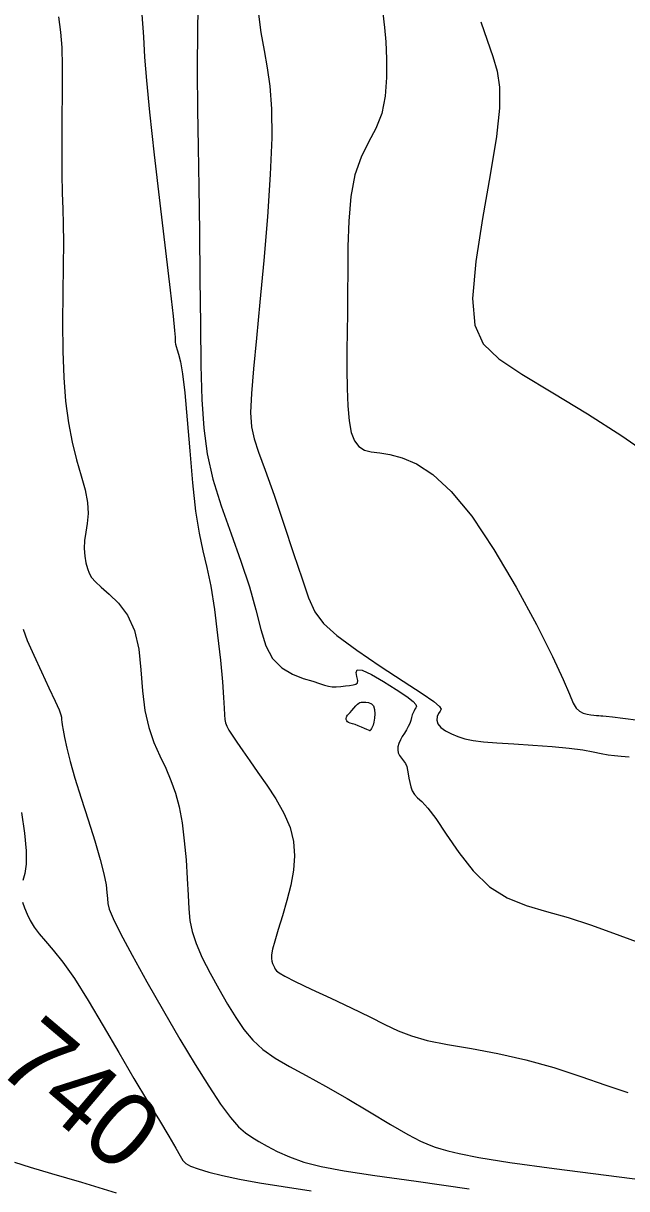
# Model space of a CAD drawing. Extents: x 2566142 to 2571431, y 418755 to 421584.
# Drawn here: x 2566706.5 to 2566869.4, y 420100.3 to 420414.6 of the extents above; entities that cross this region are included whole.
import ezdxf

# ---------------------------------------------------------------- set-up
doc = ezdxf.new("R2010")
doc.units = 0
for name, color, linetype in [('Contour_ADS_Label_Major', 7, 'Continuous'), ('Contour_ADS_Major', 7, 'Continuous'), ('Contour_ADS_Minor', 7, 'Continuous')]:
    doc.layers.add(name, color=color, linetype=linetype)

msp = doc.modelspace()

# ---------------------------------------------------------------- linework, layer by layer
at = {"layer": 'Contour_ADS_Major'}
for points in [[(2566753.78, 420426.76), (2566753.48, 420413.44), (2566753.4, 420401.83), (2566753.5, 420391.4), (2566753.69, 420381.23), (2566753.89, 420370.43), (2566754.04, 420358.4), (2566754.15, 420345.74), (2566754.27, 420333.41), (2566754.43, 420322.32), (2566754.68, 420313.14), (2566755.19, 420305.43), (2566756.13, 420298.52), (2566757.67, 420291.7), (2566759.91, 420284.45), (2566762.55, 420276.95), (2566765.21, 420269.56), (2566767.51, 420262.62), (2566769.21, 420256.45), (2566770.56, 420251.13), (2566771.94, 420246.73), (2566773.75, 420243.27), (2566776.24, 420240.77), (2566779.15, 420239.06), (2566782.07, 420237.92), (2566784.62, 420237.14), (2566786.48, 420236.54), (2566787.82, 420236.09), (2566788.86, 420235.79), (2566789.85, 420235.64), (2566790.97, 420235.64), (2566792.2, 420235.74), (2566793.43, 420235.89)], [(2566793.43, 420235.89), (2566794.57, 420236.03), (2566795.54, 420236.14), (2566796.26, 420236.32), (2566796.68, 420236.69), (2566796.76, 420237.37), (2566796.51, 420238.42), (2566796.31, 420239.5), (2566796.62, 420240.2), (2566797.92, 420240.11), (2566800.46, 420238.97), (2566803.76, 420237.09), (2566807.16, 420234.96), (2566809.98, 420233.05), (2566811.7, 420231.71), (2566812.48, 420230.87), (2566812.63, 420230.36), (2566812.45, 420229.99), (2566812.2, 420229.6), (2566811.96, 420229.15), (2566811.71, 420228.64), (2566811.49, 420228.05), (2566811.28, 420227.36), (2566811.06, 420226.6), (2566810.79, 420225.79), (2566810.42, 420224.93), (2566809.93, 420224.05), (2566809.37, 420223.16), (2566808.8, 420222.25), (2566808.28, 420221.33), (2566807.88, 420220.4), (2566807.63, 420219.49), (2566807.56, 420218.62), (2566807.71, 420217.82), (2566808.07, 420217.09), (2566808.58, 420216.41), (2566809.13, 420215.72), (2566809.62, 420214.96), (2566809.98, 420214.11), (2566810.23, 420213.16), (2566810.42, 420212.13), (2566810.59, 420211.01), (2566810.79, 420209.83), (2566811.07, 420208.66), (2566811.48, 420207.55), (2566812.06, 420206.58), (2566812.89, 420205.74), (2566814.06, 420204.67), (2566815.67, 420202.94), (2566817.84, 420200.1), (2566820.63, 420195.94), (2566824.02, 420190.99), (2566827.94, 420186), (2566832.31, 420181.73), (2566837.08, 420178.7), (2566842.22, 420176.64), (2566847.71, 420175.06), (2566853.54, 420173.46), (2566859.65, 420171.48), (2566865.85, 420169.23), (2566871.9, 420166.97)]]:
    msp.add_lwpolyline(points, dxfattribs=at)
at = {"layer": 'Contour_ADS_Minor'}
for points in [[(2566769.85, 420417.81), (2566770.61, 420412.17), (2566771.49, 420407.29), (2566772.35, 420402.66), (2566773.07, 420397.65), (2566773.51, 420391.57), (2566773.56, 420383.75), (2566773.16, 420373.8), (2566772.39, 420362.43), (2566771.41, 420350.65), (2566770.36, 420339.45), (2566769.4, 420329.67), (2566768.6, 420321.45), (2566768.06, 420314.76), (2566767.85, 420309.6), (2566768.07, 420305.78), (2566768.77, 420302.54), (2566769.99, 420298.95), (2566771.79, 420294.09), (2566774.16, 420287.38), (2566776.82, 420279.54), (2566779.46, 420271.64), (2566781.72, 420264.77), (2566783.45, 420259.67), (2566785.15, 420255.91), (2566787.49, 420252.75), (2566791.15, 420249.46), (2566796.51, 420245.51), (2566802.82, 420241.23), (2566809.04, 420237.15), (2566814.13, 420233.83), (2566817.32, 420231.65), (2566818.86, 420230.38), (2566819.26, 420229.66), (2566819.02, 420229.12), (2566818.61, 420228.44), (2566818.25, 420227.61), (2566818.12, 420226.68), (2566818.4, 420225.7), (2566819.21, 420224.71), (2566820.48, 420223.77), (2566822.06, 420222.92), (2566823.83, 420222.2), (2566825.71, 420221.63), (2566827.91, 420221.2)], [(2566803.58, 420417.4), (2566804.02, 420413.51), (2566804.32, 420409.63), (2566804.54, 420405.08), (2566804.56, 420400.05), (2566804.19, 420394.99), (2566803.26, 420390.3), (2566801.66, 420386.27), (2566799.67, 420382.53), (2566797.65, 420378.54), (2566795.97, 420373.79), (2566794.89, 420367.91), (2566794.34, 420361.27), (2566794.12, 420354.38), (2566794.06, 420347.77), (2566794.02, 420341.85), (2566793.96, 420336.48), (2566793.9, 420331.41), (2566793.85, 420326.37), (2566793.83, 420321.21), (2566793.88, 420316.13), (2566794.05, 420311.42), (2566794.42, 420307.39), (2566795.02, 420304.26), (2566795.89, 420301.98), (2566797.06, 420300.43), (2566798.57, 420299.5), (2566800.43, 420299.03), (2566802.72, 420298.74), (2566805.47, 420298.31), (2566808.74, 420297.43), (2566812.59, 420295.77), (2566817.02, 420292.9), (2566822, 420288.35), (2566827.55, 420281.68), (2566833.55, 420272.73), (2566839.55, 420262.54), (2566845.01, 420252.46), (2566849.37, 420243.81), (2566852.25, 420237.63), (2566853.96, 420233.64), (2566854.97, 420231.26), (2566855.73, 420229.89), (2566856.63, 420229.04), (2566857.65, 420228.52), (2566858.71, 420228.23), (2566859.7, 420228.09), (2566860.55, 420228), (2566861.26, 420227.93), (2566861.87, 420227.89), (2566862.41, 420227.85), (2566862.97, 420227.81), (2566863.88, 420227.71), (2566865.55, 420227.51), (2566868.37, 420227.16), (2566872.56, 420226.64)], [(2566715.95, 420416.39), (2566716.54, 420412.25), (2566716.84, 420408.13), (2566716.93, 420403.04), (2566716.93, 420396.31), (2566716.87, 420388.58), (2566716.83, 420380.83), (2566716.84, 420374.01), (2566716.95, 420368.78), (2566717.1, 420364.55), (2566717.23, 420360.44), (2566717.28, 420355.54), (2566717.22, 420349.21), (2566717.11, 420341.81), (2566717.04, 420333.94), (2566717.1, 420326.2), (2566717.38, 420319.1), (2566717.89, 420312.67), (2566718.64, 420306.87), (2566719.63, 420301.61), (2566720.84, 420296.85), (2566722.08, 420292.57), (2566723.14, 420288.74), (2566723.82, 420285.35), (2566723.96, 420282.37)], [(2566738.45, 420417.01), (2566738.89, 420411.01), (2566739.23, 420405.52), (2566739.7, 420399.18), (2566740.5, 420390.67), (2566741.76, 420379.18), (2566743.29, 420366.08), (2566744.82, 420353.27), (2566746.09, 420342.66), (2566746.89, 420335.66), (2566747.3, 420331.77), (2566747.44, 420329.95), (2566747.47, 420329.2), (2566747.5, 420328.66), (2566747.57, 420328.1), (2566747.72, 420327.42), (2566747.99, 420326.55), (2566748.39, 420325.34), (2566748.89, 420323.34), (2566749.47, 420320.03), (2566750.09, 420314.91), (2566750.72, 420307.71), (2566751.39, 420299.26), (2566752.13, 420290.67), (2566752.96, 420283.03), (2566753.91, 420277.1), (2566754.94, 420272.33), (2566756.01, 420267.85), (2566757.06, 420262.77), (2566758.05, 420256.51), (2566758.94, 420249.57), (2566759.67, 420242.8), (2566760.21, 420236.98), (2566760.53, 420232.75), (2566760.68, 420229.91), (2566760.77, 420228.08), (2566760.86, 420226.86), (2566761.05, 420225.9), (2566761.41, 420225), (2566762, 420223.95), (2566762.89, 420222.58), (2566764.13, 420220.73), (2566765.71, 420218.42), (2566767.62, 420215.69), (2566769.81, 420212.56), (2566772.23, 420209.11), (2566774.66, 420205.42), (2566776.83, 420201.59), (2566778.49, 420197.73), (2566779.43, 420193.91), (2566779.71, 420190.09), (2566779.43, 420186.21), (2566778.7, 420182.17), (2566777.66, 420177.99), (2566776.47, 420173.88), (2566775.3, 420170.14), (2566774.36, 420167.06), (2566773.77, 420164.84), (2566773.49, 420163.35), (2566773.45, 420162.37), (2566773.56, 420161.66), (2566773.75, 420161.04), (2566773.98, 420160.48), (2566774.25, 420159.97), (2566774.51, 420159.51), (2566774.82, 420159.07), (2566775.54, 420158.5), (2566777.09, 420157.6), (2566779.9, 420156.18), (2566784.2, 420154.13), (2566789.46, 420151.66), (2566794.98, 420149.06), (2566800.03, 420146.62), (2566804.12, 420144.56), (2566807.64, 420142.86), (2566811.24, 420141.46), (2566815.53, 420140.26), (2566820.99, 420139.17), (2566827.45, 420138.05), (2566834.6, 420136.74), (2566842.12, 420135.06), (2566849.69, 420132.93)], [(2566829.99, 420415.07), (2566831.74, 420410.04), (2566833.26, 420405.7), (2566834.42, 420401.72), (2566835.07, 420397.37), (2566835.05, 420391.77), (2566834.19, 420384.05), (2566832.49, 420373.75), (2566830.43, 420362.01), (2566828.64, 420350.39), (2566827.76, 420340.43)], [(2566827.76, 420340.43), (2566828.34, 420333.24), (2566830.63, 420328.17), (2566834.82, 420324.12), (2566841.09, 420319.99), (2566849.4, 420314.95), (2566858.77, 420309.25), (2566868.03, 420303.37), (2566875.97, 420297.83)], [(2566723.96, 420282.37), (2566723.72, 420279.73), (2566723.32, 420277.33), (2566722.99, 420275.09), (2566722.91, 420272.93), (2566723.06, 420270.9), (2566723.36, 420269.08), (2566723.76, 420267.53), (2566724.23, 420266.28), (2566724.89, 420265.17), (2566725.93, 420264), (2566727.5, 420262.56), (2566729.69, 420260.67), (2566732.2, 420258.17), (2566734.6, 420254.94), (2566736.51, 420250.83), (2566737.64, 420245.82), (2566738.23, 420240.26), (2566738.65, 420234.59), (2566739.26, 420229.26), (2566740.32, 420224.63), (2566741.75, 420220.61), (2566743.35, 420217.01), (2566744.93, 420213.67), (2566746.33, 420210.39), (2566747.52, 420206.98), (2566748.52, 420203.25), (2566749.32, 420199), (2566749.94, 420194.14), (2566750.4, 420188.99), (2566750.72, 420183.96), (2566750.95, 420179.46), (2566751.13, 420175.77), (2566751.43, 420172.62), (2566752.03, 420169.63), (2566753.1, 420166.37), (2566754.78, 420162.57), (2566756.91, 420158.4), (2566759.26, 420154.14), (2566761.62, 420150.07), (2566763.84, 420146.42), (2566766.04, 420143.2), (2566768.42, 420140.35), (2566771.16, 420137.82), (2566774.45, 420135.51), (2566778.34, 420133.25), (2566782.87, 420130.8), (2566788.09, 420127.93), (2566793.95, 420124.55), (2566799.97, 420120.96), (2566805.61, 420117.59), (2566810.32, 420114.86), (2566813.69, 420113.08), (2566816.01, 420112.06), (2566817.71, 420111.49), (2566819.23, 420111.06), (2566821.09, 420110.51), (2566824.17, 420109.74), (2566829.43, 420108.71), (2566837.83, 420107.36), (2566849.83, 420105.7), (2566863.86, 420103.88), (2566877.86, 420102.12)], [(2566706.39, 420251.23), (2566707.55, 420248.15), (2566709.29, 420244.17), (2566711.36, 420239.71), (2566713.4, 420235.39), (2566715.08, 420231.82), (2566716.12, 420229.45), (2566716.63, 420228.11), (2566716.8, 420227.44), (2566716.8, 420227.09)], [(2566716.8, 420227.09), (2566716.8, 420226.76), (2566716.86, 420226.24), (2566717, 420225.37), (2566717.24, 420223.99), (2566717.63, 420221.94), (2566718.23, 420219.14), (2566719.13, 420215.52), (2566720.41, 420210.99), (2566722.08, 420205.6), (2566723.95, 420199.78), (2566725.76, 420194.09), (2566727.26, 420189.08), (2566728.25, 420185.17), (2566728.81, 420182.27), (2566729.06, 420180.14), (2566729.16, 420178.56), (2566729.27, 420177.23), (2566729.67, 420175.63), (2566730.71, 420173.13), (2566732.7, 420169.14), (2566735.84, 420163.28), (2566739.84, 420156.08), (2566744.28, 420148.28), (2566748.73, 420140.63), (2566752.85, 420133.78), (2566756.54, 420127.91), (2566759.74, 420123.11), (2566762.43, 420119.46), (2566764.6, 420116.96), (2566766.45, 420115.31), (2566768.2, 420114.13), (2566770.1, 420113.04), (2566772.34, 420111.76), (2566775.04, 420110.31), (2566778.3, 420108.83), (2566782.19, 420107.46), (2566786.91, 420106.27), (2566793.08, 420105.12), (2566801.4, 420103.85), (2566812.58, 420102.26), (2566826.86, 420100.25)], [(2566827.91, 420221.2), (2566830.68, 420220.85), (2566834.31, 420220.54), (2566838.91, 420220.23), (2566844.08, 420219.89), (2566849.25, 420219.52), (2566853.87, 420219.09), (2566857.53, 420218.61), (2566860.34, 420218.11), (2566862.53, 420217.67), (2566864.36, 420217.33), (2566866.06, 420217.12), (2566867.88, 420216.97), (2566870.05, 420216.77)], [(2566705.94, 420201.73), (2566706.75, 420196.19), (2566707.22, 420191.38), (2566707.2, 420187.8), (2566706.84, 420185.27), (2566706.36, 420183.44)], [(2566706.29, 420177.59), (2566706.82, 420176.02), (2566707.49, 420174.36), (2566708.35, 420172.63), (2566709.43, 420170.83), (2566710.79, 420168.97), (2566712.48, 420167.01), (2566714.56, 420164.61), (2566717.13, 420161.39), (2566720.25, 420156.95), (2566723.96, 420151.07), (2566728.06, 420144.2), (2566732.27, 420136.97), (2566736.34, 420130.01), (2566740.03, 420123.84), (2566743.22, 420118.62), (2566745.8, 420114.4), (2566747.67, 420111.24), (2566748.82, 420109.14), (2566749.58, 420107.84), (2566750.37, 420107.02), (2566751.61, 420106.36), (2566753.64, 420105.61), (2566756.53, 420104.74), (2566760.26, 420103.79), (2566764.83, 420102.82), (2566770.24, 420101.84), (2566776.63, 420100.82), (2566784.15, 420099.72)], [(2566849.69, 420132.93), (2566857.02, 420130.56), (2566863.79, 420128.21), (2566869.7, 420126.17)], [(2566704.08, 420107.46), (2566708.28, 420106.04), (2566714.1, 420104.38), (2566722.2, 420102), (2566731.57, 420099.17)]]:
    msp.add_lwpolyline(points, dxfattribs=at)
msp.add_lwpolyline([(2566796.67, 420230.96), (2566797.02, 420231.28), (2566797.34, 420231.45), (2566797.71, 420231.52), (2566798.22, 420231.54), (2566798.91, 420231.53), (2566799.69, 420231.42), (2566800.44, 420231.1), (2566801.02, 420230.49), (2566801.33, 420229.54), (2566801.4, 420228.37), (2566801.31, 420227.17), (2566801.13, 420226.1), (2566800.91, 420225.29), (2566800.69, 420224.74), (2566800.49, 420224.37), (2566800.33, 420224.13), (2566800.22, 420223.97), (2566800.16, 420223.87), (2566800.12, 420223.81), (2566800.08, 420223.78), (2566800.03, 420223.78), (2566799.91, 420223.83), (2566799.66, 420223.93), (2566799.22, 420224.13), (2566798.56, 420224.42), (2566797.74, 420224.77), (2566796.87, 420225.13), (2566796.04, 420225.44), (2566795.34, 420225.68), (2566794.76, 420225.86), (2566794.31, 420226.03), (2566793.99, 420226.23), (2566793.78, 420226.5), (2566793.67, 420226.8), (2566793.65, 420227.12), (2566793.71, 420227.42), (2566793.83, 420227.7), (2566794.03, 420227.98), (2566794.31, 420228.31), (2566794.69, 420228.74), (2566795.17, 420229.29), (2566795.7, 420229.9), (2566796.22, 420230.48), (2566796.67, 420230.96)], close=True, dxfattribs=at)

# ---------------------------------------------------------------- texts
at = {"layer": 'Contour_ADS_Label_Major'}
msp.add_text('740', height=20, rotation=319.7364, dxfattribs=at).set_placement((2566698.6, 420132.68))

doc.saveas('drawing.dxf')
